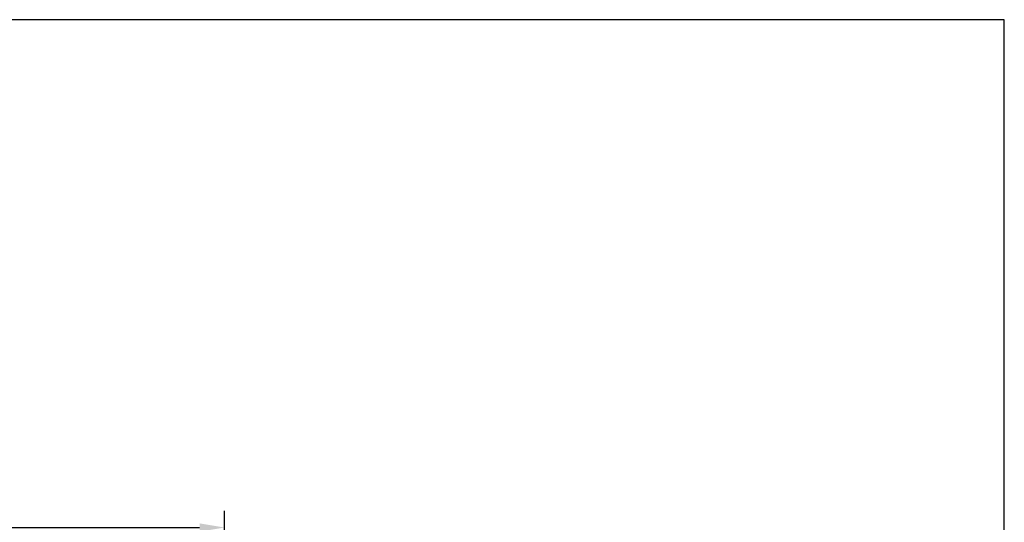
# Model space of a CAD drawing. Extents: x -285 to 5863, y 308 to 3178.
# Tile 490 of 622: x 1982 to 2220, y 1547 to 1668. Entities that reach past the tile are written whole.
import ezdxf

# ---------------------------------------------------------------- set-up
doc = ezdxf.new("R2010")
doc.units = 0
doc.header["$MEASUREMENT"] = 0
doc.header["$PDSIZE"] = 1
doc.layers.get('DEFPOINTS').update_dxf_attribs({"linetype": 'CONTINUOUS'})
doc.layers.add('DIM', color=3, linetype='CONTINUOUS')
doc.layers.add('FREEZE-OUTLINE-TITLES', color=60, linetype='CONTINUOUS', plot=False)
doc.styles.add('SIMPLEX', font='simplex')
doc.dimstyles.new('DIM64', dxfattribs={"dimscale": 64, "dimtxt": 0.09375, "dimasz": 0.09375, "dimexe": 0.0625, "dimexo": 0.0625, "dimgap": 0.046875, "dimtad": 1, "dimdec": 4, "dimzin": 3, "dimdsep": 46, "dimlunit": 4, "dimtxsty": 'SIMPLEX', "dimcen": 0, "dimclrd": 256, "dimclre": 256, "dimclrt": 256, "dimadec": 0, "dimazin": 0, "dimtfac": 1, "dimtdec": 4, "dimtmove": 0, "dimatfit": 3, "dimfxl": 1, "dimfrac": 2, "dimtolj": 1, "dimtzin": 0, "dimarcsym": 0})

# ---------------------------------------------------------------- blocks, each defined once
blk = doc.blocks.new('*D27')
at = {"layer": 'DEFPOINTS', "color": 0, "transparency": 16777216}
for p in [(2031.77, 1545.52), (1368.27, 1497.02), (2031.77, 1497.02)]:
    blk.add_point(p, dxfattribs=at)
at = {"layer": 'DIM', "lineweight": -2, "transparency": 16777216}
for p, q in [((1368.27, 1501.02), (1368.27, 1549.52)), ((2031.77, 1501.02), (2031.77, 1549.52)), ((1374.27, 1545.52), (2025.77, 1545.52))]:
    blk.add_line(p, q, dxfattribs=at)
at = {"layer": 'DIM', "transparency": 16777216}
for points in [[(1374.27, 1546.52), (1374.27, 1544.52), (1368.27, 1545.52)], [(2025.77, 1546.52), (2025.77, 1544.52), (2031.77, 1545.52)]]:
    blk.add_solid(points, dxfattribs=at)
at = {"layer": 'DIM', "transparency": 16777216, "insert": (1700.02, 1553.09), "char_height": 6, "attachment_point": 5, "style": 'SIMPLEX'}
blk.add_mtext('\\A1;55\'-3 1/2" (F.V. TANK SLAB)', dxfattribs=at)

msp = doc.modelspace()

# ---------------------------------------------------------------- linework, layer by layer
at = {"layer": 'FREEZE-OUTLINE-TITLES', "linetype": 'Continuous'}
msp.add_lwpolyline([(2220, 1668.02207), (1176, 1668.02207), (1176, 1128.01471), (2220, 1128.01471)], close=True, dxfattribs=at)

# ---------------------------------------------------------------- dimensions: what is measured, and where the dimension line sits
at = {"layer": 'DIM'}
dim = msp.add_linear_dim(base=(2031.77254, 1545.51839), p1=(1368.26597, 1497.01839), p2=(2031.77254, 1497.01839), text='<> (F.V. TANK SLAB)', dimstyle='DIM64', dxfattribs=at)
dim.commit()
dim.dimension.update_dxf_attribs({"geometry": '*D27', "text_midpoint": (1700.01925, 1553.08982)})

doc.saveas('drawing.dxf')
